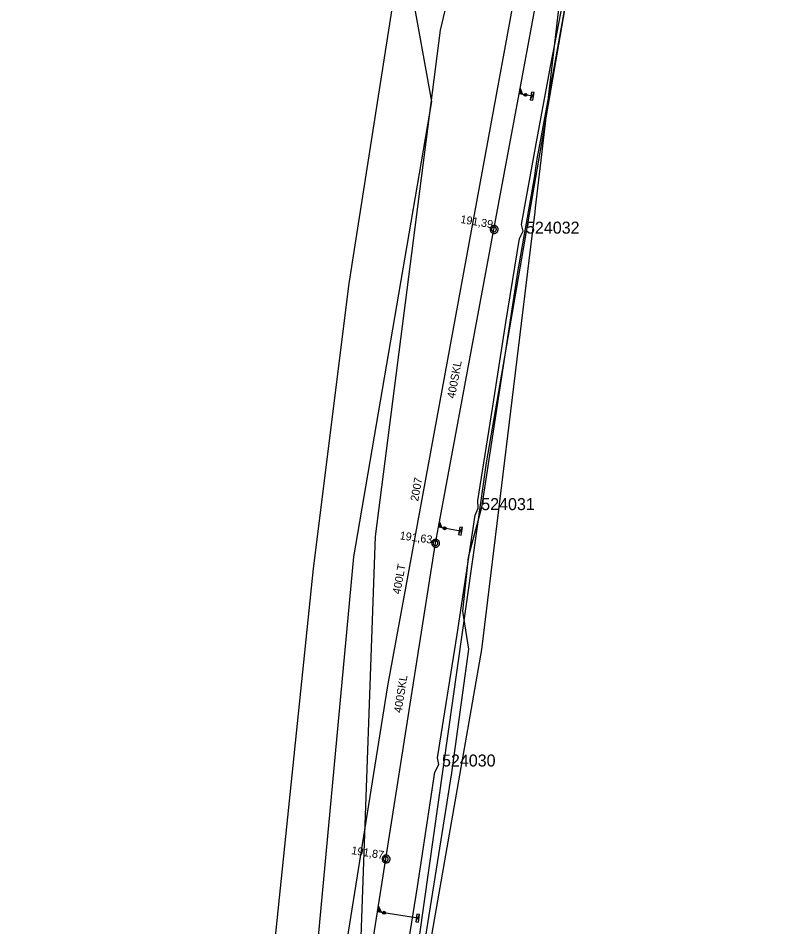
# Model space of a CAD drawing. Extents: x -746464 to -745690, y -1051581 to -1049993.
# Drawn here: x -746265 to -746170.7, y -1050883.6 to -1050770 of the extents above; entities that cross this region are included whole.
import ezdxf

# ---------------------------------------------------------------- set-up
doc = ezdxf.new("R2010")
doc.units = 0
for name, color, linetype in [('04_CETIN_neprovozovane', 7, 'Continuous'), ('04_CETIN_sdelovaci_podzem', 7, 'Continuous'), ('10_CD_Telematika_metalika', 7, 'Continuous'), ('14_SZDC_SSZT_zabezp_orientacni', 7, 'Continuous'), ('45_Eltodo_popisy', 7, 'Continuous'), ('45_Eltodo_vedeni_NN_zemni', 7, 'Continuous'), ('51_PVaK_kanal_destova_overena poloha', 7, 'Continuous'), ('51_PVaK_kanal_NEPROVOZUJE PVK_neoverena poloha', 7, 'Continuous'), ('51_PVaK_kanal_objekty', 7, 'Continuous'), ('51_PVaK_kanal_popisy', 7, 'Continuous'), ('51_PVaK_vodovod_overena poloha_rad', 7, 'Continuous'), ('51_PVaK_vodovod_popisy', 7, 'Continuous'), ('51_PVaK_vodovod_zruseno_overena poloha', 7, 'Continuous')]:
    doc.layers.add(name, color=color, linetype=linetype)

msp = doc.modelspace()

# ---------------------------------------------------------------- linework, layer by layer
at = {"layer": '04_CETIN_neprovozovane'}
for points in [[(-746200.34, -1050793.69), (-746199.63, -1050787.74), (-746192.09, -1050723.16), (-746182.57, -1050688.9), (-746150.37, -1050603.75), (-746141.13, -1050573.78)], [(-746200.92, -1050798.56), (-746200.4, -1050794.19)], [(-746200.4, -1050794.19), (-746200.34, -1050793.69)], [(-746207.04, -1050848.9), (-746200.92, -1050798.56)], [(-746220.86, -1050926.02), (-746217.61, -1050905.7), (-746214.71, -1050892.69), (-746207.04, -1050848.9)]]:
    msp.add_lwpolyline(points, dxfattribs=at)
at = {"layer": '04_CETIN_sdelovaci_podzem'}
for points in [[(-746196.39, -1050766.91), (-746197.98, -1050775.75), (-746198.18, -1050776.84)], [(-746198.18, -1050776.84), (-746199.97, -1050786.47), (-746200.11, -1050787.32), (-746200.24, -1050788.16), (-746200.5, -1050789.94)], [(-746200.5, -1050789.94), (-746202.57, -1050801.74), (-746207.08, -1050831.15), (-746207.94, -1050834.4), (-746208.74, -1050837.4), (-746209.44, -1050844.1), (-746208.7, -1050848.87), (-746210.83, -1050864.33), (-746214.25, -1050885.75), (-746215.15, -1050893.96), (-746215.77, -1050895.9), (-746218.07, -1050909.66), (-746222.98, -1050941.3)]]:
    msp.add_lwpolyline(points, dxfattribs=at)
at = {"layer": '10_CD_Telematika_metalika'}
msp.add_lwpolyline([(-746116.552, -1050521.207), (-746121.17, -1050569.408), (-746128.236, -1050608.848), (-746137.347, -1050610.336), (-746147.573, -1050674.704), (-746154.081, -1050701.12), (-746179.17, -1050709.95), (-746193.05, -1050747.67), (-746206.515, -1050825.577), (-746217.3, -1050901.851), (-746223.756, -1050942.953), (-746230.272, -1050994.196), (-746241.227, -1050999.731), (-746247.174, -1051050.056), (-746252.666, -1051096.533), (-746257.91, -1051185.16), (-746266.649, -1051259.574), (-746273.157, -1051294.362), (-746289.838, -1051383.531), (-746309.089, -1051442.724), (-746337.772, -1051532.949), (-746327.582, -1051537.864), (-746339.385, -1051562.334), (-746354.288, -1051580.571)], dxfattribs=at)
at = {"layer": '14_SZDC_SSZT_zabezp_orientacni'}
for points in [[(-746133.491, -1050464.214), (-746183.19, -1050596.884), (-746208.871, -1050675.017), (-746217.913, -1050729.169), (-746222.815, -1050758.976), (-746216.992, -1050760.105), (-746213.328, -1050780.402), (-746223.086, -1050837.327), (-746229.268, -1050904.036), (-746234.78, -1050938.175), (-746242.985, -1050981.911), (-746244.15, -1050991.663), (-746245.424, -1051006.409), (-746245.375, -1051005.926)], [(-746216.856, -1050759.718), (-746223.668, -1050803.133), (-746228.125, -1050838.791), (-746236.123, -1050916.27), (-746244.15, -1050991.663)]]:
    msp.add_lwpolyline(points, dxfattribs=at)
at = {"layer": '45_Eltodo_vedeni_NN_zemni'}
for points in [[(-746201.89, -1050796.62), (-746202.07, -1050795.79), (-746200.25, -1050785.68), (-746198.45, -1050776.01), (-746196.88, -1050767.86), (-746196.54, -1050767.13)], [(-746207.52, -1050831.21), (-746207.56, -1050830.26), (-746205.71, -1050818.77), (-746204.05, -1050808.01), (-746202.34, -1050797.54), (-746201.89, -1050796.62)], [(-746212.43, -1050863.27), (-746212.6, -1050862.45), (-746210.14, -1050847.01), (-746207.86, -1050832.11), (-746207.52, -1050831.21)], [(-746216.75, -1050889.44), (-746216.72, -1050888.68), (-746215.08, -1050878.55), (-746212.9, -1050864.22), (-746212.43, -1050863.27)]]:
    msp.add_lwpolyline(points, dxfattribs=at)
at = {"layer": '51_PVaK_kanal_destova_overena poloha'}
msp.add_line((-746219.03, -1050875.08), (-746212.84, -1050835.61), dxfattribs=at)
for points in [[(-746205.53, -1050796.38), (-746202.382, -1050779.422), (-746196.41, -1050747.25)], [(-746212.84, -1050835.61), (-746212.464, -1050833.593), (-746205.53, -1050796.38)], [(-746225.24, -1050914.5), (-746220.984, -1050887.485), (-746220.069, -1050881.677), (-746219.03, -1050875.08)]]:
    msp.add_lwpolyline(points, dxfattribs=at)
at = {"layer": '51_PVaK_kanal_NEPROVOZUJE PVK_neoverena poloha'}
for p, q in [((-746200.73, -1050779.74), (-746202.382, -1050779.422)), ((-746209.69, -1050834.11), (-746212.464, -1050833.593)), ((-746215.04, -1050882.48), (-746220.069, -1050881.677))]:
    msp.add_line(p, q, dxfattribs=at)
at = {"layer": '51_PVaK_kanal_objekty'}
for p, q in [((-746200.995, -1050780.168), (-746200.5, -1050779.287)), ((-746209.954, -1050834.537), (-746209.459, -1050833.656)), ((-746215.294, -1050882.917), (-746214.821, -1050882.019))]:
    msp.add_line(p, q, dxfattribs=at)
for points in [[(-746201.431, -1050779.601), (-746202.38, -1050779.425), (-746202.254, -1050778.747), (-746201.952, -1050779.504)], [(-746202.038, -1050779.437), (-746202.314, -1050779.386), (-746202.234, -1050778.953), (-746202.039, -1050779.441)], [(-746202.128, -1050779.368), (-746202.266, -1050779.343), (-746202.225, -1050779.121), (-746202.129, -1050779.373)], [(-746205, -1050796.39), (-746205.01, -1050796.34), (-746205.01, -1050796.29), (-746205.03, -1050796.24), (-746205.05, -1050796.19), (-746205.07, -1050796.14), (-746205.1, -1050796.1), (-746205.13, -1050796.06), (-746205.17, -1050796.02), (-746205.21, -1050795.99), (-746205.25, -1050795.96), (-746205.3, -1050795.94), (-746205.35, -1050795.92), (-746205.4, -1050795.9), (-746205.45, -1050795.9), (-746205.5, -1050795.89), (-746205.55, -1050795.9), (-746205.6, -1050795.9), (-746205.65, -1050795.92), (-746205.7, -1050795.94), (-746205.75, -1050795.96), (-746205.79, -1050795.99), (-746205.83, -1050796.02), (-746205.87, -1050796.06), (-746205.9, -1050796.1), (-746205.93, -1050796.14), (-746205.95, -1050796.19), (-746205.97, -1050796.24), (-746205.99, -1050796.29), (-746205.99, -1050796.34), (-746206, -1050796.39), (-746205.99, -1050796.44), (-746205.99, -1050796.49), (-746205.97, -1050796.54), (-746205.95, -1050796.59), (-746205.93, -1050796.64), (-746205.9, -1050796.68), (-746205.87, -1050796.72), (-746205.83, -1050796.76), (-746205.79, -1050796.79), (-746205.75, -1050796.82), (-746205.7, -1050796.84), (-746205.65, -1050796.86), (-746205.6, -1050796.88), (-746205.55, -1050796.88), (-746205.5, -1050796.89), (-746205.45, -1050796.88), (-746205.4, -1050796.88), (-746205.35, -1050796.86), (-746205.3, -1050796.84), (-746205.25, -1050796.82), (-746205.21, -1050796.79), (-746205.17, -1050796.76), (-746205.13, -1050796.72), (-746205.1, -1050796.68), (-746205.07, -1050796.64), (-746205.05, -1050796.59), (-746205.03, -1050796.54), (-746205.01, -1050796.49), (-746205.01, -1050796.44), (-746205, -1050796.39)], [(-746205.23, -1050796.38), (-746205.23, -1050796.35), (-746205.236, -1050796.32), (-746205.242, -1050796.29), (-746205.254, -1050796.26), (-746205.272, -1050796.23), (-746205.29, -1050796.206), (-746205.308, -1050796.182), (-746205.332, -1050796.158), (-746205.356, -1050796.14), (-746205.38, -1050796.122), (-746205.41, -1050796.104), (-746205.44, -1050796.092), (-746205.47, -1050796.086), (-746205.5, -1050796.08), (-746205.53, -1050796.08), (-746205.56, -1050796.08), (-746205.59, -1050796.086), (-746205.62, -1050796.092), (-746205.65, -1050796.104), (-746205.68, -1050796.122), (-746205.704, -1050796.14), (-746205.728, -1050796.158), (-746205.752, -1050796.182), (-746205.77, -1050796.206), (-746205.788, -1050796.23), (-746205.806, -1050796.26), (-746205.818, -1050796.29), (-746205.824, -1050796.32), (-746205.83, -1050796.35), (-746205.83, -1050796.38), (-746205.83, -1050796.41), (-746205.824, -1050796.44), (-746205.818, -1050796.47), (-746205.806, -1050796.5), (-746205.788, -1050796.53), (-746205.77, -1050796.554), (-746205.752, -1050796.578), (-746205.728, -1050796.602), (-746205.704, -1050796.62), (-746205.68, -1050796.638), (-746205.65, -1050796.656), (-746205.62, -1050796.668), (-746205.59, -1050796.674), (-746205.56, -1050796.68), (-746205.53, -1050796.68), (-746205.5, -1050796.68), (-746205.47, -1050796.674), (-746205.44, -1050796.668), (-746205.41, -1050796.656), (-746205.38, -1050796.638), (-746205.356, -1050796.62), (-746205.332, -1050796.602), (-746205.308, -1050796.578), (-746205.29, -1050796.554), (-746205.272, -1050796.53), (-746205.254, -1050796.5), (-746205.242, -1050796.47), (-746205.236, -1050796.44), (-746205.23, -1050796.41), (-746205.23, -1050796.38)], [(-746211.513, -1050833.772), (-746212.462, -1050833.595), (-746212.336, -1050832.918), (-746212.034, -1050833.675)], [(-746212.12, -1050833.608), (-746212.396, -1050833.556), (-746212.316, -1050833.123), (-746212.121, -1050833.612)], [(-746212.21, -1050833.539), (-746212.348, -1050833.513), (-746212.307, -1050833.291), (-746212.211, -1050833.544)], [(-746212.31, -1050835.62), (-746212.32, -1050835.57), (-746212.32, -1050835.52), (-746212.34, -1050835.47), (-746212.36, -1050835.42), (-746212.38, -1050835.37), (-746212.41, -1050835.33), (-746212.44, -1050835.29), (-746212.48, -1050835.25), (-746212.52, -1050835.22), (-746212.56, -1050835.19), (-746212.61, -1050835.17), (-746212.66, -1050835.15), (-746212.71, -1050835.13), (-746212.76, -1050835.13), (-746212.81, -1050835.12), (-746212.86, -1050835.13), (-746212.91, -1050835.13), (-746212.96, -1050835.15), (-746213.01, -1050835.17), (-746213.06, -1050835.19), (-746213.1, -1050835.22), (-746213.14, -1050835.25), (-746213.18, -1050835.29), (-746213.21, -1050835.33), (-746213.24, -1050835.37), (-746213.26, -1050835.42), (-746213.28, -1050835.47), (-746213.3, -1050835.52), (-746213.3, -1050835.57), (-746213.31, -1050835.62), (-746213.3, -1050835.67), (-746213.3, -1050835.72), (-746213.28, -1050835.77), (-746213.26, -1050835.82), (-746213.24, -1050835.87), (-746213.21, -1050835.91), (-746213.18, -1050835.95), (-746213.14, -1050835.99), (-746213.1, -1050836.02), (-746213.06, -1050836.05), (-746213.01, -1050836.07), (-746212.96, -1050836.09), (-746212.91, -1050836.11), (-746212.86, -1050836.11), (-746212.81, -1050836.12), (-746212.76, -1050836.11), (-746212.71, -1050836.11), (-746212.66, -1050836.09), (-746212.61, -1050836.07), (-746212.56, -1050836.05), (-746212.52, -1050836.02), (-746212.48, -1050835.99), (-746212.44, -1050835.95), (-746212.41, -1050835.91), (-746212.38, -1050835.87), (-746212.36, -1050835.82), (-746212.34, -1050835.77), (-746212.32, -1050835.72), (-746212.32, -1050835.67), (-746212.31, -1050835.62)], [(-746212.54, -1050835.61), (-746212.54, -1050835.58), (-746212.546, -1050835.55), (-746212.552, -1050835.52), (-746212.564, -1050835.49), (-746212.582, -1050835.46), (-746212.6, -1050835.436), (-746212.618, -1050835.412), (-746212.642, -1050835.388), (-746212.666, -1050835.37), (-746212.69, -1050835.352), (-746212.72, -1050835.334), (-746212.75, -1050835.322), (-746212.78, -1050835.316), (-746212.81, -1050835.31), (-746212.84, -1050835.31), (-746212.87, -1050835.31), (-746212.9, -1050835.316), (-746212.93, -1050835.322), (-746212.96, -1050835.334), (-746212.99, -1050835.352), (-746213.014, -1050835.37), (-746213.038, -1050835.388), (-746213.062, -1050835.412), (-746213.08, -1050835.436), (-746213.098, -1050835.46), (-746213.116, -1050835.49), (-746213.128, -1050835.52), (-746213.134, -1050835.55), (-746213.14, -1050835.58), (-746213.14, -1050835.61), (-746213.14, -1050835.64), (-746213.134, -1050835.67), (-746213.128, -1050835.7), (-746213.116, -1050835.73), (-746213.098, -1050835.76), (-746213.08, -1050835.784), (-746213.062, -1050835.808), (-746213.038, -1050835.832), (-746213.014, -1050835.85), (-746212.99, -1050835.868), (-746212.96, -1050835.886), (-746212.93, -1050835.898), (-746212.9, -1050835.904), (-746212.87, -1050835.91), (-746212.84, -1050835.91), (-746212.81, -1050835.91), (-746212.78, -1050835.904), (-746212.75, -1050835.898), (-746212.72, -1050835.886), (-746212.69, -1050835.868), (-746212.666, -1050835.85), (-746212.642, -1050835.832), (-746212.618, -1050835.808), (-746212.6, -1050835.784), (-746212.582, -1050835.76), (-746212.564, -1050835.73), (-746212.552, -1050835.7), (-746212.546, -1050835.67), (-746212.54, -1050835.64), (-746212.54, -1050835.61)], [(-746218.5, -1050875.09), (-746218.51, -1050875.04), (-746218.51, -1050874.99), (-746218.53, -1050874.94), (-746218.55, -1050874.89), (-746218.57, -1050874.84), (-746218.6, -1050874.8), (-746218.63, -1050874.76), (-746218.67, -1050874.72), (-746218.71, -1050874.69), (-746218.75, -1050874.66), (-746218.8, -1050874.64), (-746218.85, -1050874.62), (-746218.9, -1050874.6), (-746218.95, -1050874.6), (-746219, -1050874.59), (-746219.05, -1050874.6), (-746219.1, -1050874.6), (-746219.15, -1050874.62), (-746219.2, -1050874.64), (-746219.25, -1050874.66), (-746219.29, -1050874.69), (-746219.33, -1050874.72), (-746219.37, -1050874.76), (-746219.4, -1050874.8), (-746219.43, -1050874.84), (-746219.45, -1050874.89), (-746219.47, -1050874.94), (-746219.49, -1050874.99), (-746219.49, -1050875.04), (-746219.5, -1050875.09), (-746219.49, -1050875.14), (-746219.49, -1050875.19), (-746219.47, -1050875.24), (-746219.45, -1050875.29), (-746219.43, -1050875.34), (-746219.4, -1050875.38), (-746219.37, -1050875.42), (-746219.33, -1050875.46), (-746219.29, -1050875.49), (-746219.25, -1050875.52), (-746219.2, -1050875.54), (-746219.15, -1050875.56), (-746219.1, -1050875.58), (-746219.05, -1050875.58), (-746219, -1050875.59), (-746218.95, -1050875.58), (-746218.9, -1050875.58), (-746218.85, -1050875.56), (-746218.8, -1050875.54), (-746218.75, -1050875.52), (-746218.71, -1050875.49), (-746218.67, -1050875.46), (-746218.63, -1050875.42), (-746218.6, -1050875.38), (-746218.57, -1050875.34), (-746218.55, -1050875.29), (-746218.53, -1050875.24), (-746218.51, -1050875.19), (-746218.51, -1050875.14), (-746218.5, -1050875.09)], [(-746218.73, -1050875.08), (-746218.73, -1050875.05), (-746218.736, -1050875.02), (-746218.742, -1050874.99), (-746218.754, -1050874.96), (-746218.772, -1050874.93), (-746218.79, -1050874.906), (-746218.808, -1050874.882), (-746218.832, -1050874.858), (-746218.856, -1050874.84), (-746218.88, -1050874.822), (-746218.91, -1050874.804), (-746218.94, -1050874.792), (-746218.97, -1050874.786), (-746219, -1050874.78), (-746219.03, -1050874.78), (-746219.06, -1050874.78), (-746219.09, -1050874.786), (-746219.12, -1050874.792), (-746219.15, -1050874.804), (-746219.18, -1050874.822), (-746219.204, -1050874.84), (-746219.228, -1050874.858), (-746219.252, -1050874.882), (-746219.27, -1050874.906), (-746219.288, -1050874.93), (-746219.306, -1050874.96), (-746219.318, -1050874.99), (-746219.324, -1050875.02), (-746219.33, -1050875.05), (-746219.33, -1050875.08), (-746219.33, -1050875.11), (-746219.324, -1050875.14), (-746219.318, -1050875.17), (-746219.306, -1050875.2), (-746219.288, -1050875.23), (-746219.27, -1050875.254), (-746219.252, -1050875.278), (-746219.228, -1050875.302), (-746219.204, -1050875.32), (-746219.18, -1050875.338), (-746219.15, -1050875.356), (-746219.12, -1050875.368), (-746219.09, -1050875.374), (-746219.06, -1050875.38), (-746219.03, -1050875.38), (-746219, -1050875.38), (-746218.97, -1050875.374), (-746218.94, -1050875.368), (-746218.91, -1050875.356), (-746218.88, -1050875.338), (-746218.856, -1050875.32), (-746218.832, -1050875.302), (-746218.808, -1050875.278), (-746218.79, -1050875.254), (-746218.772, -1050875.23), (-746218.754, -1050875.2), (-746218.742, -1050875.17), (-746218.736, -1050875.14), (-746218.73, -1050875.11), (-746218.73, -1050875.08)], [(-746219.095, -1050881.832), (-746220.067, -1050881.679), (-746219.958, -1050880.986), (-746219.629, -1050881.748)], [(-746219.718, -1050881.682), (-746220.001, -1050881.637), (-746219.931, -1050881.195), (-746219.719, -1050881.687)], [(-746219.812, -1050881.615), (-746219.953, -1050881.593), (-746219.918, -1050881.365), (-746219.813, -1050881.62)]]:
    msp.add_lwpolyline(points, dxfattribs=at)
for points in [[(-746200.995, -1050780.168), (-746200.675, -1050780.227), (-746200.5, -1050779.287), (-746200.82, -1050779.227)], [(-746209.954, -1050834.537), (-746209.635, -1050834.597), (-746209.459, -1050833.656), (-746209.779, -1050833.597)], [(-746215.294, -1050882.917), (-746214.971, -1050882.968), (-746214.821, -1050882.019), (-746215.144, -1050881.968)]]:
    msp.add_lwpolyline(points, close=True, dxfattribs=at)
for centre, radius in [((-746201.606, -1050779.568), 0.182), ((-746201.604, -1050779.568), 0.0899), ((-746211.688, -1050833.739), 0.182), ((-746211.686, -1050833.739), 0.0898), ((-746219.274, -1050881.804), 0.185), ((-746219.273, -1050881.803), 0.0915)]:
    msp.add_circle(centre, radius, dxfattribs=at)
at = {"layer": '51_PVaK_vodovod_overena poloha_rad'}
msp.add_lwpolyline([(-746147.933, -1050583.079), (-746165.15, -1050628.8), (-746166.75, -1050634.58), (-746168.13, -1050640.41), (-746172, -1050657.92), (-746176.97, -1050682.77), (-746178.84, -1050688.14), (-746188.2, -1050701.63), (-746198.12, -1050740.78), (-746218.81, -1050853.45), (-746233.127, -1050942.931)], dxfattribs=at)
at = {"layer": '51_PVaK_vodovod_zruseno_overena poloha'}
msp.add_lwpolyline([(-746116.909, -1050502.149), (-746147.7, -1050572.88), (-746172.4, -1050636.92), (-746184.51, -1050675.89), (-746206.04, -1050745.23), (-746212.25, -1050771.46), (-746220.36, -1050834.76), (-746222.15, -1050884.77), (-746231.6, -1050947.12)], dxfattribs=at)

# ---------------------------------------------------------------- texts
at = {"layer": '45_Eltodo_popisy'}
for s, p in [('524032', (-746201.526, -1050796.915)), ('524031', (-746207.118, -1050831.475)), ('524030', (-746212.019, -1050863.52))]:
    msp.add_text(s, height=1.5, dxfattribs=at).set_placement(p)
at = {"layer": '51_PVaK_kanal_popisy'}
for s, rotation, p in [('191,39', 350.40335, (-746209.769, -1050795.572)), ('400SKL', 79.4445, (-746210.421, -1050817.575)), ('191,63', 352.20943, (-746217.347, -1050835.116)), ('400SKL', 81.08657, (-746217.064, -1050856.871)), ('191,87', 351.12487, (-746223.391, -1050874.463))]:
    msp.add_text(s, height=1, rotation=rotation, dxfattribs=at).set_placement(p)
at = {"layer": '51_PVaK_vodovod_popisy'}
for s, rotation, p in [('2007', 79.59391, (-746215.001, -1050830.428)), ('400LT', 79.59394, (-746217.235, -1050842.034))]:
    msp.add_text(s, height=1, rotation=rotation, dxfattribs=at).set_placement(p)

doc.saveas('drawing.dxf')
